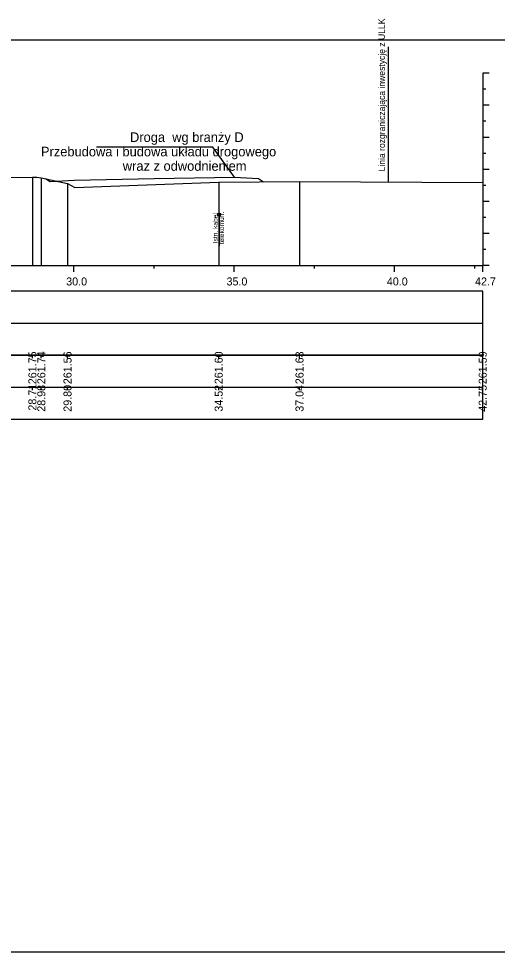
# Model space of a CAD drawing. Extents: x 6516023 to 6560129, y 5513077 to 5529206.
# Drawn here: x 6519538.49 to 6519553.42, y 5514551.66 to 5514580.81 of the extents above; entities that cross this region are included whole.
import ezdxf

# ---------------------------------------------------------------- set-up
doc = ezdxf.new("R2010")
doc.units = 0
for name, color, linetype in [('TOR_PRZEK_P-inne branze', 7, 'Continuous'), ('TOR_PRZEK_P-kable', 7, 'Continuous'), ('TOR_PRZEK_P-tabelka istniejace', 7, 'Continuous'), ('TOR_PRZEK_P-tabelka projektowane', 7, 'Continuous'), ('TOR_PRZEK_P-teren istniejacy', 7, 'Continuous'), ('TOR_PRZEK_P-uklad odniesienia', 7, 'Continuous'), ('TOR_PS_T-granica PKP-projektowana', 7, 'Continuous'), ('TOR_RAMKI-ramka+tabelka 1', 7, 'Continuous')]:
    doc.layers.add(name, color=color, linetype=linetype)

msp = doc.modelspace()

# ---------------------------------------------------------------- linework, layer by layer
at = {"layer": 'TOR_PRZEK_P-inne branze'}
for p, q in [((6519544.544, 5514576.801), (6519540.92, 5514576.801)), ((6519545.22, 5514575.867), (6519544.544, 5514576.801))]:
    msp.add_line(p, q, dxfattribs=at)
msp.add_lwpolyline([(6519539.328, 5514575.816), (6519539.47, 5514575.722), (6519540.22, 5514575.767), (6519542.72, 5514575.817), (6519545.22, 5514575.867), (6519545.97, 5514575.822), (6519546.124, 5514575.719)], dxfattribs=at)
at = {"layer": 'TOR_PRZEK_P-kable'}
msp.add_line((6519544.744, 5514574.695), (6519544.744, 5514573.721), dxfattribs=at)
msp.add_circle((6519544.744, 5514574.695), 0.05, dxfattribs=at)
at = {"layer": 'TOR_PRZEK_P-tabelka istniejace'}
for p, q in [((6519538.919, 5514570.206), (6519538.919, 5514570.306)), ((6519539.198, 5514570.206), (6519539.198, 5514570.306)), ((6519540.015, 5514570.206), (6519540.015, 5514570.306)), ((6519544.729, 5514570.206), (6519544.729, 5514570.306)), ((6519547.25, 5514570.206), (6519547.25, 5514570.306)), ((6519552.963, 5514570.206), (6519552.963, 5514570.306)), ((6519459.163, 5514569.306), (6519552.963, 5514569.306)), ((6519538.919, 5514569.206), (6519538.919, 5514569.306)), ((6519539.198, 5514569.206), (6519539.198, 5514569.306)), ((6519540.015, 5514569.206), (6519540.015, 5514569.306)), ((6519544.729, 5514569.206), (6519544.729, 5514569.306)), ((6519547.25, 5514569.206), (6519547.25, 5514569.306)), ((6519552.963, 5514569.206), (6519552.963, 5514569.306))]:
    msp.add_line(p, q, dxfattribs=at)
for points in [[(6519538.919, 5514575.86), (6519538.919, 5514573.306), (6519538.919, 5514573.176), (6519538.919, 5514573.106)], [(6519539.198, 5514575.845), (6519539.198, 5514573.306), (6519539.198, 5514573.176), (6519539.198, 5514573.106)], [(6519540.015, 5514575.665), (6519540.015, 5514573.306), (6519540.015, 5514573.176), (6519540.015, 5514573.106)], [(6519544.729, 5514575.703), (6519544.729, 5514573.306), (6519544.729, 5514573.176), (6519544.729, 5514573.106)], [(6519547.25, 5514575.732), (6519547.25, 5514573.306), (6519547.25, 5514573.176), (6519547.25, 5514573.106)], [(6519552.963, 5514575.693), (6519552.963, 5514573.306), (6519552.963, 5514573.176), (6519552.963, 5514573.106)]]:
    msp.add_lwpolyline(points, dxfattribs=at)
msp.add_lwpolyline([(6519459.163, 5514570.306), (6519459.163, 5514568.306), (6519552.963, 5514568.306), (6519552.963, 5514570.306)], close=True, dxfattribs=at)
at = {"layer": 'TOR_PRZEK_P-tabelka projektowane'}
msp.add_line((6519459.163, 5514571.306), (6519552.963, 5514571.306), dxfattribs=at)
msp.add_lwpolyline([(6519459.163, 5514572.306), (6519459.163, 5514570.306), (6519552.963, 5514570.306), (6519552.963, 5514572.306)], close=True, dxfattribs=at)
at = {"layer": 'TOR_PRZEK_P-teren istniejacy'}
msp.add_lwpolyline([(6519519.722, 5514576.838), (6519523.81, 5514576.706), (6519524.615, 5514576.556), (6519524.794, 5514576.516), (6519525.575, 5514576.24), (6519526.077, 5514576.208), (6519528.317, 5514575.381), (6519529.512, 5514574.781), (6519530.325, 5514575.108), (6519531.741, 5514575.744), (6519533.243, 5514575.853), (6519534.06, 5514575.855), (6519535.734, 5514575.849), (6519538.919, 5514575.86), (6519539.06, 5514575.859), (6519539.198, 5514575.845), (6519540.015, 5514575.665), (6519540.241, 5514575.539), (6519544.729, 5514575.703), (6519547.25, 5514575.732), (6519552.963, 5514575.693)], dxfattribs=at)
at = {"layer": 'TOR_PRZEK_P-uklad odniesienia'}
for p, q in [((6519552.963, 5514579.106), (6519552.963, 5514573.106)), ((6519553.163, 5514579.106), (6519552.963, 5514579.106)), ((6519553.063, 5514578.606), (6519552.963, 5514578.606)), ((6519553.163, 5514578.106), (6519552.963, 5514578.106)), ((6519553.063, 5514577.606), (6519552.963, 5514577.606)), ((6519553.163, 5514577.106), (6519552.963, 5514577.106)), ((6519553.063, 5514576.606), (6519552.963, 5514576.606)), ((6519553.163, 5514576.106), (6519552.963, 5514576.106)), ((6519553.063, 5514575.606), (6519552.963, 5514575.606)), ((6519553.163, 5514575.106), (6519552.963, 5514575.106)), ((6519553.063, 5514574.606), (6519552.963, 5514574.606)), ((6519553.163, 5514574.106), (6519552.963, 5514574.106)), ((6519553.063, 5514573.606), (6519552.963, 5514573.606)), ((6519462.963, 5514573.106), (6519552.963, 5514573.106)), ((6519540.213, 5514572.906), (6519540.213, 5514573.106)), ((6519542.713, 5514573.006), (6519542.713, 5514573.106)), ((6519545.213, 5514572.906), (6519545.213, 5514573.106)), ((6519547.713, 5514573.006), (6519547.713, 5514573.106)), ((6519550.213, 5514572.906), (6519550.213, 5514573.106)), ((6519552.713, 5514573.006), (6519552.713, 5514573.106)), ((6519552.963, 5514572.906), (6519552.963, 5514573.106)), ((6519553.163, 5514573.106), (6519552.963, 5514573.106))]:
    msp.add_line(p, q, dxfattribs=at)
at = {"layer": 'TOR_PS_T-granica PKP-projektowana'}
msp.add_line((6519550.028, 5514575.713), (6519550.028, 5514579.932), dxfattribs=at)
at = {"layer": 'TOR_RAMKI-ramka+tabelka 1'}
msp.add_lwpolyline([(6519359.513, 5514580.156), (6519607.013, 5514580.156), (6519607.013, 5514551.656), (6519359.513, 5514551.656)], close=True, dxfattribs=at)

# ---------------------------------------------------------------- texts
at = {"layer": 'TOR_PRZEK_P-inne branze'}
for s, p in [('Droga  wg branży D', (6519541.964, 5514576.962)), ('Przebudowa i budowa układu drogowego', (6519539.186, 5514576.512)), ('wraz z odwodnieniem ', (6519541.739, 5514576.062))]:
    msp.add_text(s, height=0.3, dxfattribs=at).set_placement(p)
at = {"layer": 'TOR_PRZEK_P-kable'}
for s, height, p in [('Istn. kabel', 0.14999, (6519544.699, 5514573.797)), ('telekomun.', 0.15, (6519544.893, 5514573.769))]:
    msp.add_text(s, height=height, rotation=90.0511, dxfattribs=at).set_placement(p)
at = {"layer": 'TOR_PRZEK_P-tabelka istniejace'}
for s, p in [('261.75', (6519539.044, 5514569.397)), ('261.74', (6519539.323, 5514569.399)), ('261.56', (6519540.14, 5514569.398)), ('261.60', (6519544.854, 5514569.398)), ('261.63', (6519547.375, 5514569.398)), ('261.59', (6519553.088, 5514569.398)), ('28.71', (6519539.044, 5514568.573)), ('28.98', (6519539.323, 5514568.538)), ('29.80', (6519540.14, 5514568.538)), ('34.52', (6519544.854, 5514568.54)), ('37.04', (6519547.375, 5514568.539)), ('42.75', (6519553.088, 5514568.537))]:
    msp.add_text(s, height=0.25, rotation=90, dxfattribs=at).set_placement(p)
at = {"layer": 'TOR_PRZEK_P-uklad odniesienia'}
for s, p in [('30.0', (6519539.974, 5514572.481)), ('35.0', (6519544.974, 5514572.481)), ('40.0', (6519549.974, 5514572.481)), ('42.7', (6519552.724, 5514572.481))]:
    msp.add_text(s, height=0.25, dxfattribs=at).set_placement(p)
at = {"layer": 'TOR_PS_T-granica PKP-projektowana'}
msp.add_text('Linia rozgraniczająca inwestycję z ULLK', height=0.2, rotation=90.0511, dxfattribs=at).set_placement((6519549.917, 5514576.043))

doc.saveas('drawing.dxf')
